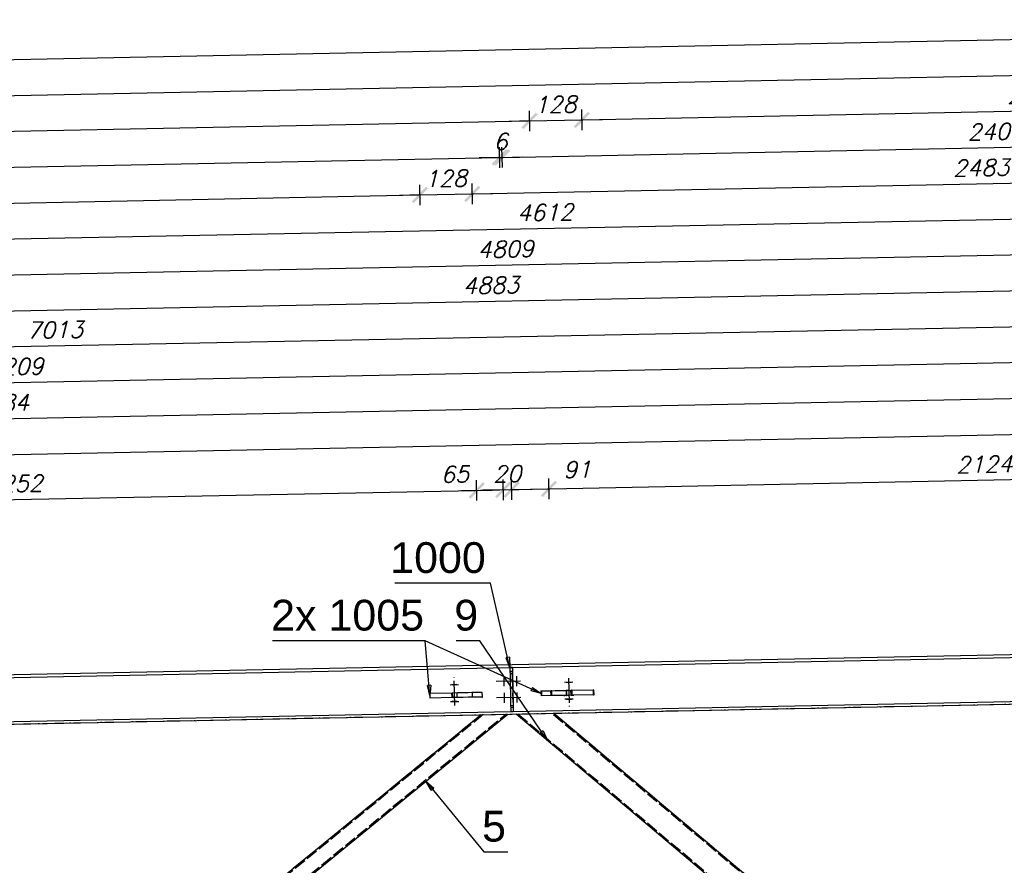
# Model space of a CAD drawing. Header units: millimetres. Extents: x 1814 to 94182, y 11562 to 49454.
# Tile 414 of 656: x 21250 to 21490, y 28801 to 29008. Entities that reach past the tile are written whole.
import ezdxf

# ---------------------------------------------------------------- set-up
doc = ezdxf.new("R2010")
doc.units = ezdxf.units.MM
doc.linetypes.add('ACAD_ISO02W100', pattern=[15, 12, -3])
doc.linetypes.add('ACAD_ISO04W100', pattern=[30, 24, -3, 0, -3])
doc.layers.add('wymiar', color=135, linetype='Continuous', lineweight=9)
doc.styles.add('ARIAL', font='arial.ttf')
doc.styles.add('WYMIARY', font='simplex.shx', dxfattribs={"oblique": 15})
doc.dimstyles.new('1-25', dxfattribs={"dimscale": 25, "dimtxt": 0.16, "dimasz": 0.2, "dimexe": 0.1, "dimexo": 0.1, "dimgap": 0.075, "dimtad": 1, "dimdec": 0, "dimlfac": 10, "dimrnd": 0.01, "dimzin": 9, "dimtxsty": 'WYMIARY', "dimblk": 'ARCHTICK', "dimcen": 0.2, "dimdle": 0.15, "dimadec": 1, "dimazin": 1, "dimtfac": 1, "dimtdec": 0, "dimtix": 1, "dimtmove": 2, "dimatfit": 3, "dimldrblk": 'ARCHTICK', "dimfxl": 0, "dimarcsym": 0})

# ---------------------------------------------------------------- blocks, each defined once
blk = doc.blocks.new('_ARCHTICK')
at = {"color": 0, "linetype": 'ByBlock', "lineweight": -2}
blk.add_solid([(0.398, 0.309), (0.309, 0.398), (-0.309, -0.398), (-0.398, -0.309)], dxfattribs=at)
blk = doc.blocks.new('*D1089')
at = {"layer": 'Defpoints', "color": 0}
for p in [(21347.88, 28964.8), (21350.33, 28842.16), (20649.48, 28835.84)]:
    blk.add_point(p, dxfattribs=at)
at = {"layer": 'wymiar', "color": 0, "lineweight": -2}
for p, q in [((21347.93, 28962.3), (21347.83, 28967.3)), ((20643.43, 28950.71), (21351.63, 28964.88)), ((20647.23, 28948.28), (20647.13, 28953.28))]:
    blk.add_line(p, q, dxfattribs=at)
at = {"layer": 'wymiar', "color": 0, "lineweight": -2, "xscale": 5, "yscale": 5, "zscale": 5}
for p, rotation in [((21347.88, 28964.8), 1.146122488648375), ((20647.18, 28950.78), 181.1461224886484)]:
    blk.add_blockref('_ARCHTICK', p, dxfattribs=dict(at, rotation=rotation))
at = {"layer": 'wymiar', "color": 0, "insert": (20997.45, 28961.67), "char_height": 4, "attachment_point": 5, "rotation": 1.1461, "style": 'WYMIARY'}
blk.add_mtext('7008', dxfattribs=at)
blk = doc.blocks.new('*D1090')
at = {"layer": 'Defpoints', "color": 0}
for p in [(21367.33, 28973.94), (21369.92, 28844.25), (20649.48, 28835.84)]:
    blk.add_point(p, dxfattribs=at)
at = {"layer": 'wymiar', "color": 0, "lineweight": -2}
for p, q in [((21367.38, 28971.44), (21367.28, 28976.44)), ((20643.26, 28959.46), (21371.08, 28974.02)), ((20647.06, 28957.03), (20646.96, 28962.03))]:
    blk.add_line(p, q, dxfattribs=at)
at = {"layer": 'wymiar', "color": 0, "lineweight": -2, "xscale": 5, "yscale": 5, "zscale": 5}
for p, rotation in [((21367.33, 28973.94), 1.146122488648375), ((20647.01, 28959.53), 181.1461224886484)]:
    blk.add_blockref('_ARCHTICK', p, dxfattribs=dict(at, rotation=rotation))
at = {"layer": 'wymiar', "color": 0, "insert": (21007.09, 28970.61), "char_height": 4, "attachment_point": 5, "rotation": 1.1461, "style": 'WYMIARY'}
blk.add_mtext('7205', dxfattribs=at)
blk = doc.blocks.new('*D1091')
at = {"layer": 'Defpoints', "color": 0}
for p in [(21374.61, 28982.84), (21377.41, 28842.7), (20649.48, 28835.84)]:
    blk.add_point(p, dxfattribs=at)
at = {"layer": 'wymiar', "color": 0, "lineweight": -2}
for p, q in [((21374.66, 28980.34), (21374.56, 28985.34)), ((20643.08, 28968.21), (21378.36, 28982.92)), ((20646.88, 28965.78), (20646.78, 28970.78))]:
    blk.add_line(p, q, dxfattribs=at)
at = {"layer": 'wymiar', "color": 0, "lineweight": -2, "xscale": 5, "yscale": 5, "zscale": 5}
for p, rotation in [((21374.61, 28982.84), 1.146122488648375), ((20646.83, 28968.28), 181.1461224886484)]:
    blk.add_blockref('_ARCHTICK', p, dxfattribs=dict(at, rotation=rotation))
at = {"layer": 'wymiar', "color": 0, "insert": (21010.64, 28979.43), "char_height": 4, "attachment_point": 5, "rotation": 1.1461, "style": 'WYMIARY'}
blk.add_mtext('7279', dxfattribs=at)
blk = doc.blocks.new('*D1092')
at = {"layer": 'Defpoints', "color": 0}
for p in [(21587.31, 28995.85), (21590.29, 28846.96), (20649.48, 28835.84)]:
    blk.add_point(p, dxfattribs=at)
at = {"layer": 'wymiar', "color": 0, "lineweight": -2}
for p, q in [((21587.36, 28993.35), (21587.26, 28998.35)), ((20642.91, 28976.95), (21591.06, 28995.92)), ((20646.71, 28974.53), (20646.61, 28979.53))]:
    blk.add_line(p, q, dxfattribs=at)
at = {"layer": 'wymiar', "color": 0, "lineweight": -2, "xscale": 5, "yscale": 5, "zscale": 5}
for p, rotation in [((21587.31, 28995.85), 1.146122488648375), ((20646.66, 28977.03), 181.1461224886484)]:
    blk.add_blockref('_ARCHTICK', p, dxfattribs=dict(at, rotation=rotation))
at = {"layer": 'wymiar', "color": 0, "insert": (21116.91, 28990.31), "char_height": 4, "attachment_point": 5, "rotation": 1.1461, "style": 'WYMIARY'}
blk.add_mtext('9408', dxfattribs=at)
blk = doc.blocks.new('*D1093')
at = {"layer": 'Defpoints', "color": 0}
for p in [(21608.18, 29005.02), (21611.18, 28855.08), (20649.48, 28835.84)]:
    blk.add_point(p, dxfattribs=at)
at = {"layer": 'wymiar', "color": 0, "lineweight": -2}
for p, q in [((21608.23, 29002.52), (21608.13, 29007.52)), ((20642.73, 28985.7), (21611.93, 29005.09)), ((20646.53, 28983.28), (20646.43, 28988.28))]:
    blk.add_line(p, q, dxfattribs=at)
at = {"layer": 'wymiar', "color": 0, "lineweight": -2, "xscale": 5, "yscale": 5, "zscale": 5}
for p, rotation in [((21608.18, 29005.02), 1.146122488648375), ((20646.48, 28985.78), 181.1461224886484)]:
    blk.add_blockref('_ARCHTICK', p, dxfattribs=dict(at, rotation=rotation))
at = {"layer": 'wymiar', "color": 0, "insert": (21127.25, 28999.27), "char_height": 4, "attachment_point": 5, "rotation": 1.1461, "style": 'WYMIARY'}
blk.add_mtext('9619', dxfattribs=at)
blk = doc.blocks.new('*D1081')
at = {"layer": 'Defpoints', "color": 0}
for p in [(21610.11, 28908.79), (21611.18, 28855.08), (20670.18, 28828.55)]:
    blk.add_point(p, dxfattribs=at)
at = {"layer": 'wymiar', "color": 0, "lineweight": -2}
for p, q in [((21610.16, 28906.29), (21610.06, 28911.29)), ((20665.21, 28889.88), (21613.86, 28908.86)), ((20669, 28887.46), (20668.9, 28892.46))]:
    blk.add_line(p, q, dxfattribs=at)
at = {"layer": 'wymiar', "color": 0, "lineweight": -2, "xscale": 5, "yscale": 5, "zscale": 5}
for p, rotation in [((21610.11, 28908.79), 1.146122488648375), ((20668.95, 28889.96), 181.1461224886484)]:
    blk.add_blockref('_ARCHTICK', p, dxfattribs=dict(at, rotation=rotation))
at = {"layer": 'wymiar', "color": 0, "insert": (21139.45, 28903.25), "char_height": 4, "attachment_point": 5, "rotation": 1.1461, "style": 'WYMIARY'}
blk.add_mtext('9413', dxfattribs=at)
blk = doc.blocks.new('*D1083')
at = {"layer": 'Defpoints', "color": 0}
for p in [(21609.93, 28917.53), (21611.18, 28855.08), (20883.08, 28834.01)]:
    blk.add_point(p, dxfattribs=at)
at = {"layer": 'wymiar', "color": 0, "lineweight": -2}
for p, q in [((21609.98, 28915.03), (21609.88, 28920.03)), ((20877.95, 28902.89), (21613.68, 28917.61)), ((20881.75, 28900.47), (20881.65, 28905.46))]:
    blk.add_line(p, q, dxfattribs=at)
at = {"layer": 'wymiar', "color": 0, "lineweight": -2, "xscale": 5, "yscale": 5, "zscale": 5}
for p, rotation in [((21609.93, 28917.53), 1.146122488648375), ((20881.7, 28902.97), 181.1461224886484)]:
    blk.add_blockref('_ARCHTICK', p, dxfattribs=dict(at, rotation=rotation))
at = {"layer": 'wymiar', "color": 0, "insert": (21245.74, 28914.12), "char_height": 4, "attachment_point": 5, "rotation": 1.1461, "style": 'WYMIARY'}
blk.add_mtext('7284', dxfattribs=at)
blk = doc.blocks.new('*D1085')
at = {"layer": 'Defpoints', "color": 0}
for p in [(21609.76, 28926.28), (21611.18, 28855.08), (20890.52, 28834.66)]:
    blk.add_point(p, dxfattribs=at)
at = {"layer": 'wymiar', "color": 0, "lineweight": -2}
for p, q in [((21609.81, 28923.78), (21609.71, 28928.78)), ((20885.23, 28911.79), (21613.51, 28926.36)), ((20889.03, 28909.36), (20888.93, 28914.36))]:
    blk.add_line(p, q, dxfattribs=at)
at = {"layer": 'wymiar', "color": 0, "lineweight": -2, "xscale": 5, "yscale": 5, "zscale": 5}
for p, rotation in [((21609.76, 28926.28), 1.146122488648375), ((20888.98, 28911.86), 181.1461224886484)]:
    blk.add_blockref('_ARCHTICK', p, dxfattribs=dict(at, rotation=rotation))
at = {"layer": 'wymiar', "color": 0, "insert": (21249.29, 28922.95), "char_height": 4, "attachment_point": 5, "rotation": 1.1461, "style": 'WYMIARY'}
blk.add_mtext('7209', dxfattribs=at)
blk = doc.blocks.new('*D1109')
at = {"layer": 'Defpoints', "color": 0}
for p in [(21609.58, 28935.03), (21611.18, 28855.08), (20910.16, 28834.55)]:
    blk.add_point(p, dxfattribs=at)
at = {"layer": 'wymiar', "color": 0, "lineweight": -2}
for p, q in [((21609.63, 28932.53), (21609.53, 28937.53)), ((20904.68, 28920.93), (21613.33, 28935.11)), ((20908.48, 28918.5), (20908.38, 28923.5))]:
    blk.add_line(p, q, dxfattribs=at)
at = {"layer": 'wymiar', "color": 0, "lineweight": -2, "xscale": 5, "yscale": 5, "zscale": 5}
for p, rotation in [((21609.58, 28935.03), 1.146122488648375), ((20908.43, 28921), 181.1461224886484)]:
    blk.add_blockref('_ARCHTICK', p, dxfattribs=dict(at, rotation=rotation))
at = {"layer": 'wymiar', "color": 0, "insert": (21258.93, 28931.89), "char_height": 4, "attachment_point": 5, "rotation": 1.1461, "style": 'WYMIARY'}
blk.add_mtext('7013', dxfattribs=at)
blk = doc.blocks.new('*D1111')
at = {"layer": 'Defpoints', "color": 0}
for p in [(21609.41, 28943.78), (21611.18, 28855.08), (21123.08, 28838.81)]:
    blk.add_point(p, dxfattribs=at)
at = {"layer": 'wymiar', "color": 0, "lineweight": -2}
for p, q in [((21609.46, 28941.28), (21609.36, 28946.28)), ((21117.42, 28933.94), (21613.16, 28943.85)), ((21121.22, 28931.51), (21121.12, 28936.51))]:
    blk.add_line(p, q, dxfattribs=at)
at = {"layer": 'wymiar', "color": 0, "lineweight": -2, "xscale": 5, "yscale": 5, "zscale": 5}
for p, rotation in [((21609.41, 28943.78), 1.146122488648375), ((21121.17, 28934.01), 181.1461224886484)]:
    blk.add_blockref('_ARCHTICK', p, dxfattribs=dict(at, rotation=rotation))
at = {"layer": 'wymiar', "color": 0, "insert": (21365.21, 28942.77), "char_height": 4, "attachment_point": 5, "rotation": 1.1461, "style": 'WYMIARY'}
blk.add_mtext('4883', dxfattribs=at)
blk = doc.blocks.new('*D1113')
at = {"layer": 'Defpoints', "color": 0}
for p in [(21609.23, 28952.53), (21611.18, 28855.08), (21130.45, 28843.33)]:
    blk.add_point(p, dxfattribs=at)
at = {"layer": 'wymiar', "color": 0, "lineweight": -2}
for p, q in [((21609.28, 28950.03), (21609.18, 28955.03)), ((21124.71, 28942.83), (21612.98, 28952.6)), ((21128.5, 28940.41), (21128.4, 28945.41))]:
    blk.add_line(p, q, dxfattribs=at)
at = {"layer": 'wymiar', "color": 0, "lineweight": -2, "xscale": 5, "yscale": 5, "zscale": 5}
for p, rotation in [((21609.23, 28952.53), 1.146122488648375), ((21128.45, 28942.91), 181.1461224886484)]:
    blk.add_blockref('_ARCHTICK', p, dxfattribs=dict(at, rotation=rotation))
at = {"layer": 'wymiar', "color": 0, "insert": (21368.77, 28951.59), "char_height": 4, "attachment_point": 5, "rotation": 1.1461, "style": 'WYMIARY'}
blk.add_mtext('4809', dxfattribs=at)
blk = doc.blocks.new('*D1099')
at = {"layer": 'Defpoints', "color": 0}
for p in [(21609.06, 28961.28), (21611.18, 28855.08), (21150.16, 28839.35)]:
    blk.add_point(p, dxfattribs=at)
at = {"layer": 'wymiar', "color": 0, "lineweight": -2}
for p, q in [((21609.11, 28958.78), (21609.01, 28963.78)), ((21144.15, 28951.97), (21612.81, 28961.35)), ((21147.95, 28949.55), (21147.85, 28954.55))]:
    blk.add_line(p, q, dxfattribs=at)
at = {"layer": 'wymiar', "color": 0, "lineweight": -2, "xscale": 5, "yscale": 5, "zscale": 5}
for p, rotation in [((21609.06, 28961.28), 1.146122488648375), ((21147.9, 28952.05), 181.1461224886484)]:
    blk.add_blockref('_ARCHTICK', p, dxfattribs=dict(at, rotation=rotation))
at = {"layer": 'wymiar', "color": 0, "insert": (21378.4, 28960.54), "char_height": 4, "attachment_point": 5, "rotation": 1.1461, "style": 'WYMIARY'}
blk.add_mtext('4612', dxfattribs=at)
blk = doc.blocks.new('*D1100')
at = {"layer": 'Defpoints', "color": 0}
for p in [(21360.65, 28965.06), (21363.08, 28843.61), (21350.33, 28842.16)]:
    blk.add_point(p, dxfattribs=at)
at = {"layer": 'wymiar', "color": 0, "lineweight": -2}
for p, q in [((21347.93, 28962.3), (21347.83, 28967.3)), ((21360.7, 28962.56), (21360.6, 28967.56)), ((21347.88, 28964.8), (21342.88, 28964.7)), ((21347.88, 28964.8), (21360.65, 28965.06)), ((21360.65, 28965.06), (21365.65, 28965.16))]:
    blk.add_line(p, q, dxfattribs=at)
at = {"layer": 'wymiar', "color": 0, "lineweight": -2, "xscale": 5, "yscale": 5, "zscale": 5}
for p, rotation in [((21347.88, 28964.8), 1.146122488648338), ((21360.65, 28965.06), 181.1461224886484)]:
    blk.add_blockref('_ARCHTICK', p, dxfattribs=dict(at, rotation=rotation))
at = {"layer": 'wymiar', "color": 0, "insert": (21354.19, 28968.8), "char_height": 4, "attachment_point": 5, "rotation": 1.1461, "style": 'WYMIARY'}
blk.add_mtext('128', dxfattribs=at)
blk = doc.blocks.new('*D1101')
at = {"layer": 'Defpoints', "color": 0}
for p in [(21608.88, 28970.02), (21611.18, 28855.08), (21363.08, 28843.61)]:
    blk.add_point(p, dxfattribs=at)
at = {"layer": 'wymiar', "color": 0, "lineweight": -2}
for p, q in [((21608.93, 28967.52), (21608.83, 28972.52)), ((21356.9, 28964.98), (21612.63, 28970.1)), ((21360.7, 28962.56), (21360.6, 28967.56))]:
    blk.add_line(p, q, dxfattribs=at)
at = {"layer": 'wymiar', "color": 0, "lineweight": -2, "xscale": 5, "yscale": 5, "zscale": 5}
for p, rotation in [((21608.88, 28970.02), 1.146122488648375), ((21360.65, 28965.06), 181.1461224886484)]:
    blk.add_blockref('_ARCHTICK', p, dxfattribs=dict(at, rotation=rotation))
at = {"layer": 'wymiar', "color": 0, "insert": (21484.69, 28971.42), "char_height": 4, "attachment_point": 5, "rotation": 1.1461, "style": 'WYMIARY'}
blk.add_mtext('2483', dxfattribs=at)
blk = doc.blocks.new('*D1102')
at = {"layer": 'Defpoints', "color": 0}
for p in [(21367.93, 28973.96), (21370.44, 28848.42), (21369.92, 28844.25)]:
    blk.add_point(p, dxfattribs=at)
at = {"layer": 'wymiar', "color": 0, "lineweight": -2}
for p, q in [((21367.38, 28971.44), (21367.28, 28976.44)), ((21367.98, 28971.46), (21367.88, 28976.45)), ((21367.33, 28973.94), (21362.33, 28973.84)), ((21367.33, 28973.94), (21367.93, 28973.96)), ((21367.93, 28973.96), (21372.93, 28974.06))]:
    blk.add_line(p, q, dxfattribs=at)
at = {"layer": 'wymiar', "color": 0, "lineweight": -2, "xscale": 5, "yscale": 5, "zscale": 5}
for p, rotation in [((21367.33, 28973.94), 1.146122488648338), ((21367.93, 28973.96), 181.1461224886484)]:
    blk.add_blockref('_ARCHTICK', p, dxfattribs=dict(at, rotation=rotation))
at = {"layer": 'wymiar', "color": 0, "insert": (21367.55, 28977.82), "char_height": 4, "attachment_point": 5, "rotation": 1.1461, "style": 'WYMIARY'}
blk.add_mtext('6', dxfattribs=at)
blk = doc.blocks.new('*D1103')
at = {"layer": 'Defpoints', "color": 0}
for p in [(21608.71, 28978.77), (21611.18, 28855.08), (21370.44, 28848.42)]:
    blk.add_point(p, dxfattribs=at)
at = {"layer": 'wymiar', "color": 0, "lineweight": -2}
for p, q in [((21608.76, 28976.27), (21608.66, 28981.27)), ((21364.18, 28973.88), (21612.46, 28978.85)), ((21367.98, 28971.46), (21367.88, 28976.45))]:
    blk.add_line(p, q, dxfattribs=at)
at = {"layer": 'wymiar', "color": 0, "lineweight": -2, "xscale": 5, "yscale": 5, "zscale": 5}
for p, rotation in [((21608.71, 28978.77), 1.146122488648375), ((21367.93, 28973.96), 181.1461224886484)]:
    blk.add_blockref('_ARCHTICK', p, dxfattribs=dict(at, rotation=rotation))
at = {"layer": 'wymiar', "color": 0, "insert": (21488.24, 28980.24), "char_height": 4, "attachment_point": 5, "rotation": 1.1461, "style": 'WYMIARY'}
blk.add_mtext('2408', dxfattribs=at)
blk = doc.blocks.new('*D1104')
at = {"layer": 'Defpoints', "color": 0}
for p in [(21387.38, 28983.1), (21377.41, 28842.7), (21390.18, 28842.95)]:
    blk.add_point(p, dxfattribs=at)
at = {"layer": 'wymiar', "color": 0, "lineweight": -2}
for p, q in [((21374.66, 28980.34), (21374.56, 28985.34)), ((21387.43, 28980.6), (21387.33, 28985.6)), ((21374.61, 28982.84), (21369.61, 28982.74)), ((21374.61, 28982.84), (21387.38, 28983.1)), ((21387.38, 28983.1), (21392.38, 28983.2))]:
    blk.add_line(p, q, dxfattribs=at)
at = {"layer": 'wymiar', "color": 0, "lineweight": -2, "xscale": 5, "yscale": 5, "zscale": 5}
for p, rotation in [((21374.61, 28982.84), 1.146122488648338), ((21387.38, 28983.1), 181.1461224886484)]:
    blk.add_blockref('_ARCHTICK', p, dxfattribs=dict(at, rotation=rotation))
at = {"layer": 'wymiar', "color": 0, "insert": (21380.92, 28986.84), "char_height": 4, "attachment_point": 5, "rotation": 1.1461, "style": 'WYMIARY'}
blk.add_mtext('128', dxfattribs=at)
blk = doc.blocks.new('*D1105')
at = {"layer": 'Defpoints', "color": 0}
for p in [(21608.53, 28987.52), (21611.18, 28855.08), (21390.18, 28842.95)]:
    blk.add_point(p, dxfattribs=at)
at = {"layer": 'wymiar', "color": 0, "lineweight": -2}
for p, q in [((21608.58, 28985.02), (21608.48, 28990.02)), ((21383.63, 28983.02), (21612.28, 28987.6)), ((21387.43, 28980.6), (21387.33, 28985.6))]:
    blk.add_line(p, q, dxfattribs=at)
at = {"layer": 'wymiar', "color": 0, "lineweight": -2, "xscale": 5, "yscale": 5, "zscale": 5}
for p, rotation in [((21608.53, 28987.52), 1.146122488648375), ((21387.38, 28983.1), 181.1461224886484)]:
    blk.add_blockref('_ARCHTICK', p, dxfattribs=dict(at, rotation=rotation))
at = {"layer": 'wymiar', "color": 0, "insert": (21497.88, 28989.18), "char_height": 4, "attachment_point": 5, "rotation": 1.1461, "style": 'WYMIARY'}
blk.add_mtext('2212', dxfattribs=at)
blk = doc.blocks.new('*D1154')
at = {"layer": 'Defpoints', "color": 0}
for p in [(21361.74, 28892.79), (21363.15, 28822.33), (21138, 28817.83)]:
    blk.add_point(p, dxfattribs=at)
at = {"layer": 'wymiar', "color": 0, "lineweight": -2}
for p, q in [((21361.79, 28890.29), (21361.69, 28895.29)), ((21132.84, 28888.21), (21365.49, 28892.87)), ((21136.64, 28885.79), (21136.54, 28890.79))]:
    blk.add_line(p, q, dxfattribs=at)
at = {"layer": 'wymiar', "color": 0, "lineweight": -2, "xscale": 5, "yscale": 5, "zscale": 5}
for p, rotation in [((21361.74, 28892.79), 1.146119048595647), ((21136.59, 28888.29), 181.1461190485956)]:
    blk.add_blockref('_ARCHTICK', p, dxfattribs=dict(at, rotation=rotation))
at = {"layer": 'wymiar', "color": 0, "insert": (21249.09, 28894.42), "char_height": 4, "attachment_point": 5, "rotation": 1.1461, "style": 'WYMIARY'}
blk.add_mtext('2252', dxfattribs=at)
blk = doc.blocks.new('*D1155')
at = {"layer": 'Defpoints', "color": 0}
for p in [(21368.21, 28892.92), (21363.15, 28822.33), (21369.62, 28822.46)]:
    blk.add_point(p, dxfattribs=at)
at = {"layer": 'wymiar', "color": 0, "lineweight": -2}
for p, q in [((21361.79, 28890.29), (21361.69, 28895.29)), ((21368.26, 28890.42), (21368.16, 28895.42)), ((21357.99, 28892.72), (21371.96, 28893))]:
    blk.add_line(p, q, dxfattribs=at)
at = {"layer": 'wymiar', "color": 0, "lineweight": -2, "xscale": 5, "yscale": 5, "zscale": 5}
for p, rotation in [((21361.74, 28892.79), 181.1461190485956), ((21368.21, 28892.92), 1.146119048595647)]:
    blk.add_blockref('_ARCHTICK', p, dxfattribs=dict(at, rotation=rotation))
at = {"layer": 'wymiar', "color": 0, "insert": (21356.42, 28896.73), "char_height": 4, "attachment_point": 5, "rotation": 1.1461, "style": 'WYMIARY'}
blk.add_mtext('65', dxfattribs=at)
blk = doc.blocks.new('*D1140')
at = {"layer": 'Defpoints', "color": 0}
for p in [(21370.24, 28892.96), (21369.62, 28822.46), (21371.65, 28822.5)]:
    blk.add_point(p, dxfattribs=at)
at = {"layer": 'wymiar', "color": 0, "lineweight": -2}
for p, q in [((21368.26, 28890.42), (21368.16, 28895.42)), ((21370.29, 28890.46), (21370.19, 28895.46)), ((21368.21, 28892.92), (21363.21, 28892.82)), ((21368.21, 28892.92), (21370.24, 28892.96)), ((21370.24, 28892.96), (21375.24, 28893.06))]:
    blk.add_line(p, q, dxfattribs=at)
at = {"layer": 'wymiar', "color": 0, "lineweight": -2, "xscale": 5, "yscale": 5, "zscale": 5}
for p, rotation in [((21368.21, 28892.92), 1.146119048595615), ((21370.24, 28892.96), 181.1461190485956)]:
    blk.add_blockref('_ARCHTICK', p, dxfattribs=dict(at, rotation=rotation))
at = {"layer": 'wymiar', "color": 0, "insert": (21369.15, 28896.82), "char_height": 4, "attachment_point": 5, "rotation": 1.1461, "style": 'WYMIARY'}
blk.add_mtext('20', dxfattribs=at)
blk = doc.blocks.new('*D1141')
at = {"layer": 'Defpoints', "color": 0}
for p in [(21379.34, 28893.15), (21371.65, 28822.5), (21380.75, 28822.68)]:
    blk.add_point(p, dxfattribs=at)
at = {"layer": 'wymiar', "color": 0, "lineweight": -2}
for p, q in [((21370.29, 28890.46), (21370.19, 28895.46)), ((21379.39, 28890.65), (21379.29, 28895.65)), ((21366.49, 28892.89), (21383.09, 28893.22))]:
    blk.add_line(p, q, dxfattribs=at)
at = {"layer": 'wymiar', "color": 0, "lineweight": -2, "xscale": 5, "yscale": 5, "zscale": 5}
for p, rotation in [((21370.24, 28892.96), 181.1461190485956), ((21379.34, 28893.15), 1.146119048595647)]:
    blk.add_blockref('_ARCHTICK', p, dxfattribs=dict(at, rotation=rotation))
at = {"layer": 'wymiar', "color": 0, "insert": (21386.22, 28897.86), "char_height": 4, "attachment_point": 5, "rotation": 1.1461, "style": 'WYMIARY'}
blk.add_mtext('91', dxfattribs=at)
blk = doc.blocks.new('*D1142')
at = {"layer": 'Defpoints', "color": 0}
for p in [(21591.69, 28897.39), (21593.1, 28826.93), (21380.75, 28822.68)]:
    blk.add_point(p, dxfattribs=at)
at = {"layer": 'wymiar', "color": 0, "lineweight": -2}
for p, q in [((21591.74, 28894.89), (21591.64, 28899.89)), ((21375.59, 28893.07), (21595.44, 28897.47)), ((21379.39, 28890.65), (21379.29, 28895.65))]:
    blk.add_line(p, q, dxfattribs=at)
at = {"layer": 'wymiar', "color": 0, "lineweight": -2, "xscale": 5, "yscale": 5, "zscale": 5}
for p, rotation in [((21591.69, 28897.39), 1.146119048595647), ((21379.34, 28893.15), 181.1461190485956)]:
    blk.add_blockref('_ARCHTICK', p, dxfattribs=dict(at, rotation=rotation))
at = {"layer": 'wymiar', "color": 0, "insert": (21485.44, 28899.14), "char_height": 4, "attachment_point": 5, "rotation": 1.1461, "style": 'WYMIARY'}
blk.add_mtext('2124', dxfattribs=at)

msp = doc.modelspace()

# ---------------------------------------------------------------- linework, layer by layer
at = {"color": 7}
msp.add_line((21377.402, 28843.297), (21349.206, 28856.111), dxfattribs=at)
at = {"color": 145, "linetype": 'Continuous', "ltscale": 0.25}
for p, q in [((21611.182, 28855.076), (20649.482, 28835.836)), ((21370.417, 28849.629), (21611.182, 28854.446)), ((21130.417, 28844.827), (21369.817, 28849.617)), ((21370.417, 28849.629), (21369.817, 28849.617)), ((21369.817, 28849.617), (21369.819, 28849.503)), ((21369.819, 28849.503), (21369.826, 28849.178)), ((21369.826, 28849.178), (21369.836, 28848.691)), ((21369.836, 28848.691), (21369.847, 28848.117)), ((21369.847, 28848.117), (21370.447, 28848.129)), ((21369.847, 28848.117), (21370.002, 28840.379)), ((21370.417, 28849.629), (21370.419, 28849.515)), ((21370.419, 28849.515), (21370.426, 28849.19)), ((21370.426, 28849.19), (21370.435, 28848.703)), ((21370.435, 28848.703), (21370.447, 28848.129)), ((21370.447, 28848.129), (21370.602, 28840.391)), ((21350.31, 28843.356), (21355.771, 28843.465)), ((21350.31, 28843.356), (21350.334, 28842.156)), ((21355.771, 28843.465), (21357.059, 28843.491)), ((21355.771, 28843.465), (21355.795, 28842.265)), ((21357.059, 28843.491), (21358.422, 28843.518)), ((21358.422, 28843.518), (21359.653, 28843.542)), ((21359.653, 28843.542), (21360.563, 28843.561)), ((21360.563, 28843.561), (21360.638, 28843.562)), ((21360.638, 28843.562), (21363.079, 28843.611)), ((21360.638, 28843.562), (21360.662, 28842.362)), ((21363.103, 28842.411), (21363.079, 28843.611)), ((21370.632, 28838.891), (21611.182, 28843.704)), ((21377.39, 28843.897), (21379.829, 28843.946)), ((21377.39, 28843.897), (21377.414, 28842.698)), ((21379.829, 28843.946), (21379.905, 28843.948)), ((21379.853, 28842.746), (21379.829, 28843.946)), ((21379.905, 28843.948), (21380.815, 28843.966)), ((21380.815, 28843.966), (21382.045, 28843.99)), ((21382.045, 28843.99), (21383.408, 28844.018)), ((21383.408, 28844.018), (21384.697, 28844.043)), ((21384.697, 28844.043), (21390.158, 28844.153)), ((21384.721, 28842.844), (21384.697, 28844.043)), ((21390.182, 28842.953), (21390.158, 28844.153)), ((20649.482, 28823.833), (21611.182, 28843.073)), ((21355.795, 28842.265), (21350.334, 28842.156)), ((21357.083, 28842.291), (21355.795, 28842.265)), ((21358.446, 28842.318), (21357.083, 28842.291)), ((21359.677, 28842.343), (21358.446, 28842.318)), ((21360.587, 28842.361), (21359.677, 28842.343)), ((21360.662, 28842.362), (21360.587, 28842.361)), ((21362.951, 28842.408), (21360.662, 28842.362)), ((21362.951, 28842.408), (21363.103, 28842.411)), ((21379.853, 28842.746), (21377.414, 28842.698)), ((21379.929, 28842.748), (21379.853, 28842.746)), ((21380.839, 28842.766), (21379.929, 28842.748)), ((21382.069, 28842.791), (21380.839, 28842.766)), ((21383.432, 28842.818), (21382.069, 28842.791)), ((21384.721, 28842.844), (21383.432, 28842.818)), ((21390.182, 28842.953), (21384.721, 28842.844)), ((21130.632, 28834.09), (21370.032, 28838.879)), ((21370.002, 28840.379), (21370.602, 28840.391)), ((21370.002, 28840.379), (21370.013, 28839.805)), ((21370.013, 28839.805), (21370.023, 28839.318)), ((21370.023, 28839.318), (21370.03, 28838.993)), ((21370.03, 28838.993), (21370.032, 28838.879)), ((21370.032, 28838.879), (21370.632, 28838.891)), ((21370.602, 28840.391), (21370.613, 28839.817)), ((21370.613, 28839.817), (21370.623, 28839.33)), ((21370.623, 28839.33), (21370.629, 28839.005)), ((21370.629, 28839.005), (21370.632, 28838.891)), ((21489.332, 28746.804), (21380.432, 28838.457)), ((21362.832, 28838.105), (21251.332, 28746.804)), ((21257.646, 28746.804), (21369.303, 28838.234)), ((21371.33, 28838.275), (21480.014, 28746.804))]:
    msp.add_line(p, q, dxfattribs=at)
at = {"color": 0, "linetype": 'ByBlock', "lineweight": -2}
for p, q in [((21369.751, 28852.093, -60.456), (21368.933, 28851.935, -60.456)), ((21369.818, 28849.56, -60.456), (21368.933, 28851.935, -60.456)), ((21369.751, 28852.093, -60.456), (21369.818, 28849.56, -60.456)), ((21350.529, 28845.282, -58.113), (21349.699, 28845.212, -58.113)), ((21350.322, 28842.756, -58.113), (21349.699, 28845.212, -58.113)), ((21350.529, 28845.282, -58.113), (21350.322, 28842.756, -58.113)), ((21375.298, 28844.711, -58.113), (21374.953, 28843.952, -58.113)), ((21377.402, 28843.297, -58.113), (21374.953, 28843.952, -58.113)), ((21375.298, 28844.711, -58.113), (21377.402, 28843.297, -58.113)), ((21377.923, 28834.139, -65.676), (21377.234, 28833.671, -65.676)), ((21378.981, 28831.836, -65.676), (21377.234, 28833.671, -65.676)), ((21377.923, 28834.139, -65.676), (21378.981, 28831.836, -65.676)), ((21350.619, 28819.703, -66.676), (21349.358, 28821.902, -66.676)), ((21349.358, 28821.902, -66.676), (21351.264, 28820.231, -66.676)), ((21350.619, 28819.703, -66.676), (21351.264, 28820.231, -66.676))]:
    msp.add_line(p, q, dxfattribs=at)
at = {"color": 84, "linetype": 'ACAD_ISO02W100', "ltscale": 0.25}
for p, q in [((21369.817, 28849.617), (21370.417, 28849.629)), ((21370.437, 28848.629), (21369.837, 28848.617)), ((21369.837, 28848.617), (21369.841, 28848.418)), ((21370.423, 28849.349), (21370.417, 28849.629)), ((21370.441, 28848.433), (21370.437, 28848.629)), ((21370.469, 28847.025), (21370.441, 28848.433)), ((21370.47, 28846.96), (21370.469, 28847.025)), ((21370.472, 28846.876), (21370.47, 28846.96)), ((21370.472, 28846.86), (21370.472, 28846.876)), ((21370.475, 28846.71), (21370.472, 28846.86)), ((21370.478, 28846.557), (21370.475, 28846.71)), ((21370.488, 28846.067), (21370.478, 28846.557)), ((21370.49, 28845.985), (21370.488, 28846.067)), ((21370.496, 28845.66), (21370.49, 28845.985)), ((21355.617, 28843.462), (21355.641, 28842.262)), ((21356.997, 28842.289), (21356.973, 28843.489)), ((21370.501, 28845.422), (21370.498, 28845.56)), ((21370.501, 28845.406), (21370.501, 28845.422)), ((21370.524, 28844.26), (21370.501, 28845.406)), ((21370.541, 28843.436), (21370.541, 28843.438)), ((21370.548, 28843.098), (21370.541, 28843.436)), ((21377.488, 28843.899), (21377.512, 28842.699)), ((21380.07, 28843.951), (21379.88, 28843.947)), ((21380.025, 28842.75), (21380.001, 28843.95)), ((21383.579, 28844.021), (21383.495, 28844.019)), ((21383.495, 28844.019), (21383.519, 28842.82)), ((21383.651, 28844.023), (21383.579, 28844.021)), ((21383.597, 28844.021), (21383.621, 28842.822)), ((21384.016, 28844.03), (21383.651, 28844.023)), ((21384.271, 28844.035), (21384.016, 28844.03)), ((21384.851, 28844.047), (21384.767, 28844.045)), ((21384.875, 28842.847), (21384.851, 28844.047)), ((21384.918, 28842.848), (21384.894, 28844.047)), ((21384.981, 28842.849), (21384.957, 28844.049)), ((21390.296, 28844.155), (21390.158, 28844.153)), ((21390.158, 28844.153), (21390.296, 28844.155)), ((21390.32, 28842.956), (21390.296, 28844.155)), ((21363.103, 28842.411), (21362.951, 28842.408)), ((21370.55, 28842.96), (21370.548, 28843.098)), ((21370.553, 28842.84), (21370.552, 28842.86)), ((21370.555, 28842.737), (21370.553, 28842.84)), ((21370.567, 28842.113), (21370.56, 28842.462)), ((21370.568, 28842.065), (21370.567, 28842.113)), ((21370.57, 28841.963), (21370.568, 28842.065)), ((21370.571, 28841.941), (21370.57, 28841.963)), ((21370.576, 28841.661), (21370.571, 28841.941)), ((21370.582, 28841.374), (21370.58, 28841.494)), ((21370.588, 28841.098), (21370.582, 28841.374)), ((21382.999, 28842.809), (21383.001, 28842.809)), ((21383.001, 28842.809), (21383.043, 28842.81)), ((21383.153, 28842.812), (21383.17, 28842.813)), ((21383.519, 28842.82), (21383.603, 28842.821)), ((21383.603, 28842.821), (21383.673, 28842.823)), ((21383.87, 28842.827), (21384.082, 28842.831)), ((21384.082, 28842.831), (21384.183, 28842.833)), ((21384.183, 28842.833), (21384.22, 28842.834)), ((21384.22, 28842.834), (21384.317, 28842.836)), ((21384.753, 28842.844), (21384.779, 28842.845)), ((21384.779, 28842.845), (21384.791, 28842.845)), ((21384.791, 28842.845), (21384.875, 28842.847)), ((21384.875, 28842.847), (21384.893, 28842.847)), ((21384.893, 28842.847), (21385.068, 28842.851)), ((21385.068, 28842.851), (21385.354, 28842.856)), ((21385.354, 28842.856), (21385.361, 28842.857)), ((21385.361, 28842.857), (21385.395, 28842.857)), ((21390.182, 28842.953), (21390.32, 28842.956)), ((21390.32, 28842.956), (21390.182, 28842.953)), ((21370.008, 28840.078), (21370.012, 28839.879)), ((21370.612, 28839.891), (21370.012, 28839.879)), ((21370.612, 28839.891), (21370.608, 28840.087)), ((21488.866, 28746.804), (21379.977, 28838.448)), ((21363.317, 28838.115), (21251.805, 28746.804)), ((21257.172, 28746.804), (21368.818, 28838.225)), ((21371.785, 28838.284), (21480.48, 28746.804))]:
    msp.add_line(p, q, dxfattribs=at)
at = {"color": 10, "linetype": 'ACAD_ISO04W100', "ltscale": 0.25}
for p, q in [((21356.358, 28840.323), (21356.21, 28847.727)), ((21372.436, 28846.299), (21366.033, 28846.171)), ((21368.308, 28847.416), (21368.356, 28845.017)), ((21368.332, 28846.217), (21368.332, 28846.217)), ((21371.413, 28847.478), (21371.461, 28845.079)), ((21371.437, 28846.279), (21371.437, 28846.279)), ((21385.167, 28846.006), (21383.101, 28845.964)), ((21383.524, 28845.973), (21384.744, 28845.997)), ((21384.114, 28846.985), (21384.262, 28839.581)), ((21355.223, 28845.407), (21357.289, 28845.448)), ((21356.866, 28845.44), (21355.646, 28845.415)), ((21368.388, 28843.417), (21368.436, 28841.018)), ((21371.493, 28843.479), (21371.541, 28841.08)), ((20647.982, 28823.803), (21612.682, 28843.103)), ((21355.305, 28841.303), (21357.371, 28841.344)), ((21356.948, 28841.335), (21355.728, 28841.311)), ((21372.516, 28842.299), (21366.113, 28842.171)), ((21368.412, 28842.217), (21368.412, 28842.217)), ((21371.517, 28842.279), (21371.517, 28842.279)), ((21385.249, 28841.902), (21383.183, 28841.86)), ((21383.606, 28841.869), (21384.826, 28841.893)), ((21489.332, 28746.803), (21380.432, 28838.457)), ((21362.832, 28838.105), (21251.332, 28746.803))]:
    msp.add_line(p, q, dxfattribs=at)
at = {"color": 7}
for points in [[(21369.818, 28849.56), (21365.093, 28870.149), (21341.784, 28870.149)], [(21350.322, 28842.756), (21349.206, 28856.111), (21311.921, 28856.111)], [(21378.981, 28831.836), (21362.524, 28856.111), (21356.697, 28856.111)], [(21349.358, 28821.902), (21363.469, 28804.669), (21369.296, 28804.669)]]:
    msp.add_lwpolyline(points, dxfattribs=at)

# ---------------------------------------------------------------- texts
at = {"color": 7, "style": 'ARIAL'}
for s, p in [('1000', (21340.643, 28872.649)), ('2x 1005', (21311.614, 28858.611)), ('9', (21356.262, 28858.611)), ('5', (21363.034, 28807.169))]:
    msp.add_text(s, height=7.5, dxfattribs=at).set_placement(p)

# ---------------------------------------------------------------- dimensions: what is measured, and where the dimension line sits
at = {"layer": 'wymiar'}
for base, p1, p2, picture, middle in [((21608.182, 29005.017), (20649.482, 28835.836), (21611.182, 28855.076), '*D1093', (21127.255, 28999.271)), ((21587.308, 28995.848), (20649.482, 28835.836), (21590.287, 28846.956), '*D1092', (21116.905, 28990.312)), ((21608.532, 28987.52), (21390.182, 28842.953), (21611.182, 28855.076), '*D1105', (21497.878, 28989.182)), ((21387.378, 28983.096), (21377.414, 28842.698), (21390.182, 28842.953), '*D1104', (21380.917, 28986.842)), ((21374.61, 28982.841), (20649.482, 28835.836), (21377.414, 28842.698), '*D1091', (21010.644, 28979.435)), ((21608.707, 28978.772), (21370.441, 28848.416), (21611.182, 28855.076), '*D1103', (21488.241, 28980.238)), ((21367.93, 28973.955), (21369.924, 28844.248), (21370.441, 28848.416), '*D1102', (21367.552, 28977.823)), ((21367.33, 28973.943), (20649.482, 28835.836), (21369.924, 28844.248), '*D1090', (21007.091, 28970.612)), ((21608.882, 28970.024), (21363.079, 28843.611), (21611.182, 28855.076), '*D1101', (21484.688, 28971.415)), ((21360.649, 28965.058), (21350.334, 28842.156), (21363.079, 28843.611), '*D1100', (21354.187, 28968.804)), ((21347.88, 28964.802), (20649.482, 28835.836), (21350.334, 28842.156), '*D1089', (20997.454, 28961.667)), ((21609.057, 28961.276), (21150.159, 28839.351), (21611.182, 28855.076), '*D1099', (21378.403, 28960.537)), ((21609.232, 28952.527), (21130.447, 28843.328), (21611.182, 28855.076), '*D1113', (21368.766, 28951.592)), ((21609.407, 28943.779), (21123.079, 28838.809), (21611.182, 28855.076), '*D1111', (21365.213, 28942.77)), ((21609.582, 28935.031), (20910.159, 28834.55), (21611.182, 28855.076), '*D1109', (21258.928, 28931.891)), ((21609.757, 28926.283), (20890.524, 28834.657), (21611.182, 28855.076), '*D1085', (21249.291, 28922.947)), ((21609.932, 28917.534), (20883.079, 28834.008), (21611.182, 28855.076), '*D1083', (21245.738, 28914.124)), ((21610.107, 28908.786), (20670.183, 28828.548), (21611.182, 28855.076), '*D1081', (21139.453, 28903.246)), ((21591.688, 28897.394), (21380.747, 28822.685), (21593.097, 28826.933), '*D1142', (21485.435, 28899.144)), ((21370.236, 28892.964), (21369.619, 28822.462), (21371.646, 28822.503), '*D1140', (21369.145, 28896.818)), ((21361.738, 28892.794), (21137.997, 28817.828), (21363.147, 28822.333), '*D1154', (21249.085, 28894.416))]:
    dim = msp.add_linear_dim(base=base, p1=p1, p2=p2, angle=181.14612, dimstyle='1-25', dxfattribs=at)
    dim.commit()
    dim.dimension.update_dxf_attribs({"geometry": picture, "text_midpoint": middle})
for base, p1, p2, picture, middle in [((21368.209, 28892.923), (21363.147, 28822.333), (21369.619, 28822.462), '*D1155', (21356.421, 28896.733)), ((21379.338, 28893.146), (21371.646, 28822.503), (21380.747, 28822.685), '*D1141', (21386.217, 28897.864))]:
    dim = msp.add_linear_dim(base=base, p1=p1, p2=p2, angle=181.14612, dimstyle='1-25', dxfattribs=at)
    dim.commit()
    dim.dimension.update_dxf_attribs({"geometry": picture, "text_midpoint": middle, "dimtype": 160})

doc.saveas('drawing.dxf')
